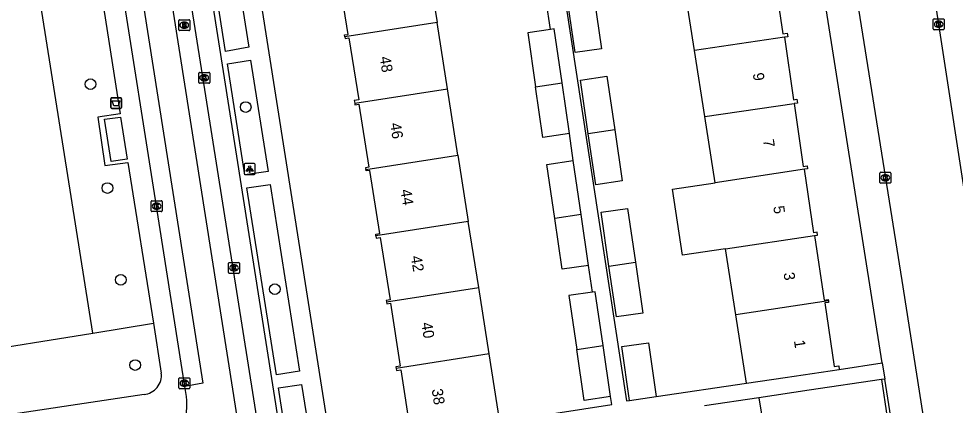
# Model space of a CAD drawing. Extents: x 160077 to 160945, y 386481 to 387498.
# Drawn here: x 160620.3 to 160706.1, y 387102 to 387137.4 of the extents above; entities that cross this region are included whole.
import ezdxf

# ---------------------------------------------------------------- set-up
doc = ezdxf.new("R2010")
doc.units = 0
for name, color, linetype in [('IMGEO_Afvalbak', 7, 'Continuous'), ('IMGEO_Boom', 7, 'Continuous'), ('IMGEO_Groenvoorziening', 7, 'Continuous'), ('IMGEO_Kolk', 7, 'Continuous'), ('IMGEO_Lichtpunt', 7, 'Continuous'), ('IMGEO_Pand', 7, 'Continuous'), ('IMGEO_Pand_nummerreeks', 7, 'Continuous'), ('IMGEO_Rijbaan_lokaal_gesloten', 7, 'Continuous'), ('IMGEO_Rijbaan_lokaal_open', 7, 'Continuous'), ('IMGEO_Rioolput', 7, 'Continuous'), ('IMGEO_Voetpad_gesloten', 7, 'Continuous'), ('IMGEO_Voetpad_open', 7, 'Continuous')]:
    doc.layers.add(name, color=color, linetype=linetype)

msp = doc.modelspace()

# ---------------------------------------------------------------- linework, layer by layer
at = {"layer": 'IMGEO_Afvalbak'}
for p, q in [((160628.73, 387129.297), (160628.73, 387130.097)), ((160628.73, 387130.097), (160628.73, 387129.297)), ((160628.83, 387130.197), (160629.62, 387130.197)), ((160629.62, 387130.197), (160628.83, 387130.197)), ((160629.72, 387130.097), (160629.72, 387129.297)), ((160629.72, 387129.297), (160629.72, 387130.097)), ((160629.62, 387129.197), (160628.83, 387129.197)), ((160628.83, 387129.197), (160629.62, 387129.197))]:
    msp.add_line(p, q, dxfattribs=at)
msp.add_lwpolyline([(160628.873, 387129.911), (160629.577, 387129.911), (160629.428, 387129.441), (160629.022, 387129.441), (160628.873, 387129.911)], dxfattribs=at)
for centre, start, end in [((160628.83, 387130.097), 90, 180), ((160628.83, 387130.097), 90, 180), ((160629.62, 387130.097), 0, 90), ((160629.62, 387130.097), 360, 90), ((160628.83, 387129.297), 180, 270), ((160628.83, 387129.297), 180, 270), ((160629.62, 387129.297), 270, 0), ((160629.62, 387129.297), 270, 0)]:
    msp.add_arc(centre, 0.1, start, end, dxfattribs=at)
at = {"layer": 'IMGEO_Boom'}
for centre in [(160626.877, 387131.439), (160641.106, 387129.339), (160628.432, 387121.905), (160629.654, 387113.488), (160643.78, 387112.632), (160630.977, 387105.668)]:
    msp.add_circle(centre, 0.489, dxfattribs=at)
at = {"layer": 'IMGEO_Groenvoorziening'}
for points in [[(160627.085, 387108.61), (160619.835, 387154.524)], [(160627.085, 387108.61), (160632.643, 387109.502)], [(160615.231, 387106.709), (160627.085, 387108.61)]]:
    msp.add_lwpolyline(points, dxfattribs=at)
at = {"layer": 'IMGEO_Kolk'}
for p, q in [((160704.127, 387136.507), (160704.127, 387137.359)), ((160704.202, 387137.433), (160705.054, 387137.433)), ((160704.615, 387137.213), (160704.64, 387137.213)), ((160705.128, 387137.359), (160705.128, 387136.507)), ((160705.054, 387136.433), (160704.202, 387136.433)), ((160704.638, 387136.653), (160704.613, 387136.653)), ((160636.803, 387131.595), (160636.803, 387132.447)), ((160636.878, 387132.521), (160637.73, 387132.521)), ((160637.314, 387131.741), (160637.289, 387131.741)), ((160637.291, 387132.301), (160637.316, 387132.301)), ((160637.804, 387132.447), (160637.804, 387131.595)), ((160637.73, 387131.521), (160636.878, 387131.521)), ((160699.233, 387122.427), (160699.233, 387123.279)), ((160699.308, 387123.353), (160700.16, 387123.353)), ((160699.721, 387123.133), (160699.746, 387123.133)), ((160700.234, 387123.279), (160700.234, 387122.427)), ((160700.16, 387122.353), (160699.308, 387122.353)), ((160699.744, 387122.573), (160699.719, 387122.573)), ((160632.44, 387119.818), (160632.44, 387120.67)), ((160632.515, 387120.744), (160633.367, 387120.744)), ((160633.441, 387120.67), (160633.441, 387119.818)), ((160633.367, 387119.744), (160632.515, 387119.744)), ((160632.951, 387119.964), (160632.926, 387119.964)), ((160632.928, 387120.524), (160632.953, 387120.524)), ((160639.529, 387114.154), (160639.529, 387115.006)), ((160639.604, 387115.08), (160640.456, 387115.08)), ((160640.017, 387114.86), (160640.042, 387114.86)), ((160640.53, 387115.006), (160640.53, 387114.154)), ((160640.456, 387114.08), (160639.604, 387114.08)), ((160640.04, 387114.3), (160640.015, 387114.3)), ((160634.988, 387103.576), (160634.988, 387104.428)), ((160635.063, 387104.502), (160635.915, 387104.502)), ((160635.476, 387104.282), (160635.501, 387104.282)), ((160635.989, 387104.428), (160635.989, 387103.576)), ((160635.915, 387103.502), (160635.063, 387103.502)), ((160635.499, 387103.722), (160635.474, 387103.722))]:
    msp.add_line(p, q, dxfattribs=at)
for points in [[(160704.127, 387136.507), (160704.127, 387137.359)], [(160704.202, 387137.433), (160705.054, 387137.433)], [(160704.448, 387137.133), (160704.571, 387137.133), (160704.571, 387136.982), (160704.701, 387137.133), (160704.865, 387137.133), (160704.719, 387136.982), (160704.872, 387136.733), (160704.72, 387136.733), (160704.635, 387136.897), (160704.571, 387136.83), (160704.571, 387136.733), (160704.448, 387136.733), (160704.448, 387137.133)], [(160705.128, 387137.359), (160705.128, 387136.507)], [(160705.054, 387136.433), (160704.202, 387136.433)], [(160636.803, 387131.595), (160636.803, 387132.447)], [(160636.878, 387132.521), (160637.73, 387132.521)], [(160637.124, 387132.221), (160637.247, 387132.221), (160637.247, 387132.07), (160637.377, 387132.221), (160637.541, 387132.221), (160637.395, 387132.07), (160637.548, 387131.821), (160637.396, 387131.821), (160637.311, 387131.985), (160637.247, 387131.918), (160637.247, 387131.821), (160637.124, 387131.821), (160637.124, 387132.221)], [(160637.804, 387132.447), (160637.804, 387131.595)], [(160637.73, 387131.521), (160636.878, 387131.521)], [(160699.233, 387122.427), (160699.233, 387123.279)], [(160699.308, 387123.353), (160700.16, 387123.353)], [(160700.234, 387123.279), (160700.234, 387122.427)], [(160700.16, 387122.353), (160699.308, 387122.353)], [(160699.554, 387123.053), (160699.677, 387123.053), (160699.677, 387122.902), (160699.807, 387123.053), (160699.971, 387123.053), (160699.825, 387122.902), (160699.978, 387122.653), (160699.826, 387122.653), (160699.741, 387122.817), (160699.677, 387122.75), (160699.677, 387122.653), (160699.554, 387122.653), (160699.554, 387123.053)], [(160632.44, 387119.818), (160632.44, 387120.67)], [(160632.515, 387120.744), (160633.367, 387120.744)], [(160633.441, 387120.67), (160633.441, 387119.818)], [(160633.367, 387119.744), (160632.515, 387119.744)], [(160632.761, 387120.444), (160632.884, 387120.444), (160632.884, 387120.293), (160633.014, 387120.444), (160633.178, 387120.444), (160633.032, 387120.293), (160633.185, 387120.044), (160633.033, 387120.044), (160632.948, 387120.208), (160632.884, 387120.141), (160632.884, 387120.044), (160632.761, 387120.044), (160632.761, 387120.444)], [(160639.529, 387114.154), (160639.529, 387115.006)], [(160639.604, 387115.08), (160640.456, 387115.08)], [(160639.85, 387114.78), (160639.973, 387114.78), (160639.973, 387114.629), (160640.103, 387114.78), (160640.267, 387114.78), (160640.121, 387114.629), (160640.274, 387114.38), (160640.122, 387114.38), (160640.037, 387114.544), (160639.973, 387114.477), (160639.973, 387114.38), (160639.85, 387114.38), (160639.85, 387114.78)], [(160640.53, 387115.006), (160640.53, 387114.154)], [(160640.456, 387114.08), (160639.604, 387114.08)], [(160634.988, 387103.576), (160634.988, 387104.428)], [(160635.063, 387104.502), (160635.915, 387104.502)], [(160635.989, 387104.428), (160635.989, 387103.576)], [(160635.915, 387103.502), (160635.063, 387103.502)], [(160635.309, 387104.202), (160635.432, 387104.202), (160635.432, 387104.051), (160635.562, 387104.202), (160635.726, 387104.202), (160635.58, 387104.051), (160635.733, 387103.802), (160635.581, 387103.802), (160635.496, 387103.966), (160635.432, 387103.899), (160635.432, 387103.802), (160635.309, 387103.802), (160635.309, 387104.202)]]:
    msp.add_lwpolyline(points, dxfattribs=at)
for centre, start, end in [((160704.204, 387137.357), 91.55205, 178.44795), ((160704.204, 387137.357), 91.55205, 178.44795), ((160705.052, 387137.357), 1.55205, 88.44795), ((160705.052, 387137.357), 1.55205, 88.44795), ((160704.204, 387136.509), 181.55205, 268.44795), ((160704.204, 387136.509), 181.55205, 268.44795), ((160705.052, 387136.509), 271.55205, 358.44795), ((160705.052, 387136.509), 271.55205, 358.44795), ((160636.88, 387132.445), 91.55205, 178.44795), ((160636.88, 387132.445), 91.55205, 178.44795), ((160637.728, 387132.445), 1.55205, 88.44795), ((160637.728, 387132.445), 1.55205, 88.44795), ((160636.88, 387131.597), 181.55205, 268.44795), ((160636.88, 387131.597), 181.55205, 268.44795), ((160637.728, 387131.597), 271.55205, 358.44795), ((160637.728, 387131.597), 271.55205, 358.44795), ((160699.31, 387123.277), 91.55205, 178.44795), ((160699.31, 387123.277), 91.55205, 178.44795), ((160700.158, 387123.277), 1.55205, 88.44795), ((160700.158, 387123.277), 1.55205, 88.44795), ((160699.31, 387122.429), 181.55205, 268.44795), ((160699.31, 387122.429), 181.55205, 268.44795), ((160700.158, 387122.429), 271.55205, 358.44795), ((160700.158, 387122.429), 271.55205, 358.44795), ((160632.517, 387120.668), 91.55205, 178.44795), ((160632.517, 387120.668), 91.55205, 178.44795), ((160633.365, 387120.668), 1.55205, 88.44795), ((160633.365, 387120.668), 1.55205, 88.44795), ((160632.517, 387119.82), 181.55205, 268.44795), ((160632.517, 387119.82), 181.55205, 268.44795), ((160633.365, 387119.82), 271.55205, 358.44795), ((160633.365, 387119.82), 271.55205, 358.44795), ((160639.606, 387115.004), 91.55205, 178.44795), ((160639.606, 387115.004), 91.55205, 178.44795), ((160640.454, 387115.004), 1.55205, 88.44795), ((160640.454, 387115.004), 1.55205, 88.44795), ((160639.606, 387114.156), 181.55205, 268.44795), ((160639.606, 387114.156), 181.55205, 268.44795), ((160640.454, 387114.156), 271.55205, 358.44795), ((160640.454, 387114.156), 271.55205, 358.44795), ((160635.065, 387104.426), 91.55205, 178.44795), ((160635.065, 387104.426), 91.55205, 178.44795), ((160635.913, 387104.426), 1.55205, 88.44795), ((160635.913, 387104.426), 1.55205, 88.44795), ((160635.065, 387103.578), 181.55205, 268.44795), ((160635.065, 387103.578), 181.55205, 268.44795), ((160635.913, 387103.578), 271.55205, 358.44795), ((160635.913, 387103.578), 271.55205, 358.44795)]:
    msp.add_arc(centre, 0.0765, start, end, dxfattribs=at)
for centre, major_axis, ratio, start_param, end_param in [((160704.614, 387136.933), (-0.387, 0.002), 0.722429, 4.712389, 7.853982), ((160704.639, 387136.933), (-0.39, 0.002), 0.717154, 1.570796, 4.712389), ((160637.29, 387132.021), (-0.387, 0.002), 0.722429, 4.712389, 7.853982), ((160637.315, 387132.021), (-0.39, 0.002), 0.717154, 1.570796, 4.712389), ((160699.72, 387122.853), (-0.387, 0.002), 0.722429, 4.712389, 7.853982), ((160699.745, 387122.853), (-0.39, 0.002), 0.717154, 1.570796, 4.712389), ((160632.927, 387120.244), (-0.387, 0.002), 0.722429, 4.712389, 7.853982), ((160632.952, 387120.244), (-0.39, 0.002), 0.717154, 1.570796, 4.712389), ((160640.016, 387114.58), (-0.387, 0.002), 0.722429, 4.712389, 7.853982), ((160640.041, 387114.58), (-0.39, 0.002), 0.717154, 1.570796, 4.712389), ((160635.475, 387104.002), (-0.387, 0.002), 0.722429, 4.712389, 7.853982), ((160635.5, 387104.002), (-0.39, 0.002), 0.717154, 1.570796, 4.712389)]:
    msp.add_ellipse(centre, major_axis=major_axis, ratio=ratio, start_param=start_param, end_param=end_param, dxfattribs=at)
at = {"layer": 'IMGEO_Lichtpunt'}
for p, q in [((160640.971, 387124.053), (160640.971, 387123.246)), ((160640.971, 387124.053), (160640.971, 387123.246)), ((160641.873, 387124.148), (160641.065, 387124.148)), ((160641.873, 387124.148), (160641.065, 387124.148)), ((160641.967, 387123.246), (160641.967, 387124.053)), ((160641.967, 387123.246), (160641.967, 387124.053)), ((160641.065, 387123.152), (160641.873, 387123.152)), ((160641.065, 387123.152), (160641.873, 387123.152))]:
    msp.add_line(p, q, dxfattribs=at)
for points in [[(160641.345, 387123.717), (160641.384, 387123.689), (160641.196, 387123.427), (160641.158, 387123.454), (160641.345, 387123.717)], [(160641.447, 387123.669), (160641.494, 387123.669), (160641.494, 387123.347), (160641.447, 387123.347), (160641.447, 387123.669)], [(160641.557, 387123.689), (160641.595, 387123.716), (160641.782, 387123.454), (160641.743, 387123.426), (160641.557, 387123.689)]]:
    msp.add_lwpolyline(points, dxfattribs=at)
msp.add_circle((160641.47, 387123.851), 0.0994, dxfattribs=at)
for centre, start, end in [((160641.065, 387124.053), 90, 180), ((160641.065, 387124.053), 90, 180), ((160641.873, 387124.053), 0, 90), ((160641.873, 387124.053), 0, 90), ((160641.065, 387123.246), 180, 270), ((160641.065, 387123.246), 180, 270), ((160641.873, 387123.246), 270, 0), ((160641.873, 387123.246), 270, 360)]:
    msp.add_arc(centre, 0.0946, start, end, dxfattribs=at)
at = {"layer": 'IMGEO_Pand'}
for points in [[(160657.644, 387143.16), (160657.722, 387142.661), (160659.13, 387142.881), (160659.532, 387140.32), (160658.17, 387140.107), (160658.643, 387137.089)], [(160650.191, 387135.768), (160650.163, 387135.949), (160650.487, 387136), (160649.587, 387141.735), (160649.275, 387141.687), (160649.249, 387141.849)], [(160689.492, 387141.844), (160690.336, 387136.052), (160690.735, 387136.11), (160690.783, 387135.783), (160690.489, 387135.74)], [(160682.239, 387134.519), (160681.293, 387140.582)], [(160673.045, 387139.313), (160673.718, 387134.684), (160671.296, 387134.332), (160670.626, 387138.94)], [(160658.643, 387137.089), (160650.191, 387135.768)], [(160659.597, 387131.01), (160658.643, 387137.089)], [(160669.042, 387136.457), (160666.957, 387136.154), (160667.677, 387131.204)], [(160670.097, 387131.565), (160669.379, 387136.506), (160669.042, 387136.457)], [(160650.191, 387135.768), (160650.214, 387135.625), (160650.57, 387135.681), (160651.461, 387130.005), (160651.058, 387129.923), (160651.094, 387129.682)], [(160690.489, 387135.74), (160682.239, 387134.519)], [(160690.489, 387135.74), (160691.325, 387130.009), (160691.634, 387130.054), (160691.684, 387129.708), (160691.37, 387129.663)], [(160683.184, 387128.455), (160682.239, 387134.519)], [(160672.507, 387126.881), (160671.791, 387131.814), (160674.213, 387132.166), (160674.929, 387127.238)], [(160651.094, 387129.682), (160659.597, 387131.01)], [(160660.551, 387124.931), (160659.597, 387131.01)], [(160667.677, 387131.204), (160670.097, 387131.565)], [(160670.775, 387126.897), (160668.353, 387126.545), (160667.677, 387131.204)], [(160670.775, 387126.897), (160670.097, 387131.565)], [(160651.094, 387129.682), (160651.114, 387129.553), (160651.473, 387129.609), (160652.383, 387123.812), (160652.093, 387123.766), (160652.117, 387123.614)], [(160683.184, 387128.455), (160691.37, 387129.663)], [(160691.37, 387129.663), (160692.211, 387123.898), (160692.572, 387123.951), (160692.611, 387123.68), (160692.329, 387123.638)], [(160684.13, 387122.391), (160683.184, 387128.455)], [(160674.929, 387127.238), (160675.609, 387122.557), (160673.187, 387122.205), (160672.507, 387126.881)], [(160674.929, 387127.238), (160672.507, 387126.881)], [(160652.117, 387123.614), (160660.551, 387124.931)], [(160660.551, 387124.931), (160661.505, 387118.853)], [(160669.425, 387119.118), (160668.706, 387124.068), (160671.128, 387124.42)], [(160671.845, 387119.479), (160671.128, 387124.42)], [(160653.044, 387117.531), (160653.021, 387117.681), (160653.389, 387117.739), (160652.48, 387123.53), (160652.139, 387123.477), (160652.117, 387123.614)], [(160692.329, 387123.638), (160684.13, 387122.391)], [(160693.25, 387117.546), (160693.529, 387117.588), (160693.49, 387117.852), (160693.18, 387117.807), (160692.329, 387123.638)], [(160685.075, 387116.328), (160681.134, 387115.741), (160680.214, 387121.796), (160684.13, 387122.391)], [(160674.401, 387114.737), (160673.682, 387119.687), (160676.104, 387120.039), (160676.822, 387115.098)], [(160661.505, 387118.853), (160653.044, 387117.531)], [(160662.458, 387112.774), (160661.505, 387118.853)], [(160671.845, 387119.479), (160669.425, 387119.118)], [(160672.524, 387114.811), (160670.102, 387114.459), (160669.425, 387119.118)], [(160672.524, 387114.811), (160671.845, 387119.479)], [(160653.044, 387117.531), (160653.078, 387117.316), (160653.436, 387117.372), (160654.336, 387111.638), (160653.988, 387111.583), (160654.008, 387111.454)], [(160685.075, 387116.328), (160693.25, 387117.546)], [(160693.25, 387117.546), (160694.112, 387111.635), (160694.49, 387111.69), (160694.508, 387111.57)], [(160686.021, 387110.264), (160685.075, 387116.328)], [(160676.822, 387115.098), (160677.5, 387110.43), (160675.078, 387110.078), (160674.401, 387114.737)], [(160674.401, 387114.737), (160676.822, 387115.098)], [(160654.008, 387111.454), (160662.458, 387112.774)], [(160663.412, 387106.696), (160662.458, 387112.774)], [(160672.881, 387112.355), (160670.725, 387112.042), (160671.444, 387107.092)], [(160673.865, 387107.453), (160673.147, 387112.394), (160672.881, 387112.355)], [(160654.008, 387111.454), (160654.034, 387111.289), (160654.371, 387111.342), (160655.278, 387105.56), (160654.863, 387105.495), (160654.884, 387105.363)], [(160694.508, 387111.57), (160686.021, 387110.264)], [(160694.508, 387111.57), (160694.53, 387111.418), (160694.185, 387111.368), (160695.036, 387105.528), (160695.459, 387105.59), (160695.509, 387105.247)], [(160686.997, 387104.005), (160686.021, 387110.264)], [(160676.296, 387102.433), (160675.58, 387107.36), (160678.026, 387107.716), (160678.742, 387102.788)], [(160671.444, 387107.092), (160673.865, 387107.453)], [(160674.543, 387102.785), (160672.121, 387102.433), (160671.444, 387107.092)], [(160674.543, 387102.785), (160673.865, 387107.453)], [(160663.412, 387106.696), (160654.884, 387105.363)], [(160664.392, 387100.45), (160663.412, 387106.696)], [(160654.884, 387105.363), (160654.914, 387105.169), (160655.316, 387105.232), (160656.221, 387099.466), (160655.834, 387099.405), (160655.88, 387099.114)], [(160686.997, 387104.005), (160690.562, 387104.525), (160695.509, 387105.247)], [(160699.37, 387104.341), (160692.765, 387103.356), (160688.15, 387102.667)], [(160699.37, 387104.341), (160699.891, 387100.847), (160693.286, 387099.862), (160693.128, 387100.921), (160688.529, 387100.235)], [(160676.296, 387102.433), (160678.742, 387102.788)], [(160688.15, 387102.667), (160683.152, 387101.922)], [(160688.15, 387102.667), (160688.529, 387100.235)]]:
    msp.add_lwpolyline(points, dxfattribs=at)
at = {"layer": 'IMGEO_Rijbaan_lokaal_gesloten'}
for points in [[(160643.814, 387090.207), (160627.845, 387190.991)], [(160623.614, 387190.314), (160637.188, 387104.015), (160635.523, 387103.709)], [(160644.82, 387072.201), (160639.929, 387103.448), (160626.21, 387190.729)], [(160635.523, 387103.709), (160632.941, 387120.244), (160629.666, 387141.012), (160626.95, 387158.282), (160625.164, 387169.622), (160624.516, 387173.788)]]:
    msp.add_lwpolyline(points, dxfattribs=at)
at = {"layer": 'IMGEO_Rijbaan_lokaal_open'}
for points in [[(160708.636, 387110.99), (160708.56, 387111.463), (160703.49, 387144.296), (160697.4, 387182.692)], [(160690.522, 387181.605), (160695.324, 387150.595), (160701.234, 387113.428), (160704.487, 387092.713)], [(160635.67, 387102.776), (160635.582, 387103.33), (160635.523, 387103.709)]]:
    msp.add_lwpolyline(points, dxfattribs=at)
msp.add_arc((160629.573, 387101.996), 6.146, 316.05821, 7.29008, dxfattribs=at)
at = {"layer": 'IMGEO_Rioolput'}
for p, q in [((160634.97, 387136.422), (160634.97, 387137.274)), ((160635.045, 387137.348), (160635.897, 387137.348)), ((160635.458, 387137.128), (160635.483, 387137.128)), ((160635.971, 387137.274), (160635.971, 387136.422)), ((160635.897, 387136.348), (160635.045, 387136.348)), ((160635.481, 387136.568), (160635.456, 387136.568))]:
    msp.add_line(p, q, dxfattribs=at)
for points in [[(160634.97, 387136.422), (160634.97, 387137.274)], [(160635.045, 387137.348), (160635.897, 387137.348)], [(160635.559, 387137.046), (160635.307, 387137.048), (160635.307, 387136.648)], [(160635.485, 387136.967), (160635.431, 387136.967), (160635.431, 387136.886)], [(160635.431, 387136.886), (160635.483, 387136.886)], [(160635.971, 387137.274), (160635.971, 387136.422)], [(160635.897, 387136.348), (160635.045, 387136.348)], [(160635.307, 387136.648), (160635.431, 387136.648), (160635.431, 387136.81), (160635.442, 387136.81)], [(160635.489, 387136.781), (160635.56, 387136.648), (160635.7, 387136.648), (160635.635, 387136.774)]]:
    msp.add_lwpolyline(points, dxfattribs=at)
for centre, radius, start, end in [((160635.047, 387137.272), 0.0765, 91.55205, 178.44795), ((160635.047, 387137.272), 0.0765, 91.55205, 178.44795), ((160635.467, 387137.075), 0.19, 274.7715, 282.96867), ((160635.491, 387136.871), 0.0964, 77.00612, 93.18647), ((160635.505, 387136.928), 0.0378, 276.66336, 79.67722), ((160635.558, 387136.936), 0.109, 350.36119, 89.41601), ((160635.556, 387136.936), 0.112, 277.58423, 350.98172), ((160635.895, 387137.272), 0.0765, 1.55205, 88.44795), ((160635.895, 387137.272), 0.0765, 1.55205, 88.44795), ((160635.047, 387136.424), 0.0765, 181.55205, 268.44795), ((160635.047, 387136.424), 0.0765, 181.55205, 268.44795), ((160635.441, 387136.757), 0.0533, 26.02933, 88.69889), ((160635.54, 387136.721), 0.108, 29.51342, 73.79051), ((160635.895, 387136.424), 0.0765, 271.55205, 358.44795), ((160635.895, 387136.424), 0.0765, 271.55205, 358.44795)]:
    msp.add_arc(centre, radius, start, end, dxfattribs=at)
for centre, major_axis, ratio, start_param, end_param in [((160635.457, 387136.848), (-0.387, 0.002), 0.722429, 4.712389, 7.853982), ((160635.482, 387136.848), (-0.39, 0.002), 0.717154, 1.570796, 4.712389)]:
    msp.add_ellipse(centre, major_axis=major_axis, ratio=ratio, start_param=start_param, end_param=end_param, dxfattribs=at)
at = {"layer": 'IMGEO_Voetpad_gesloten'}
msp.add_lwpolyline([(160628.772, 387124.35), (160628.162, 387128.222), (160629.634, 387128.421), (160630.251, 387124.566), (160628.772, 387124.35)], dxfattribs=at)
at = {"layer": 'IMGEO_Voetpad_open'}
for points in [[(160648.966, 387098.028), (160638.962, 387161.714), (160632.517, 387202.786), (160631.737, 387207.742)], [(160628.334, 387204.203), (160629.264, 387195.227), (160629.663, 387192.242), (160645.214, 387093.36)], [(160663.802, 387182.274), (160676.001, 387102.39), (160676.296, 387102.433)], [(160699.449, 387105.87), (160691.744, 387154.627), (160687.555, 387181.136)], [(160625.747, 387153.402), (160629.6, 387128.717), (160627.539, 387128.404), (160628.207, 387123.97), (160630.288, 387124.264), (160632.643, 387109.502)], [(160639.257, 387134.43), (160636.644, 387151.057), (160638.775, 387151.38), (160641.384, 387134.821), (160639.257, 387134.43)], [(160669.042, 387136.457), (160668.66, 387139.086)], [(160641.039, 387123.124), (160639.442, 387133.295), (160641.556, 387133.632), (160643.158, 387123.423), (160641.039, 387123.124)], [(160671.128, 387124.42), (160670.775, 387126.897)], [(160643.937, 387104.768), (160641.224, 387121.939), (160643.356, 387122.229), (160646.049, 387105.097), (160643.937, 387104.768)], [(160672.881, 387112.355), (160672.524, 387114.811)], [(160632.643, 387109.502), (160633.371, 387104.935)], [(160695.509, 387105.247), (160699.449, 387105.87)], [(160699.449, 387105.87), (160699.683, 387104.388)], [(160699.683, 387104.388), (160699.37, 387104.341)], [(160702.902, 387084.018), (160699.683, 387104.388)], [(160645.096, 387097.259), (160644.108, 387103.574), (160646.216, 387103.898), (160647.222, 387097.607)], [(160678.742, 387102.788), (160686.997, 387104.005)], [(160631.788, 387102.964), (160616.089, 387100.606)], [(160664.392, 387100.45), (160674.651, 387102.061), (160674.543, 387102.785)]]:
    msp.add_lwpolyline(points, dxfattribs=at)
msp.add_arc((160631.603, 387104.734), 1.779, 275.96272, 6.49821, dxfattribs=at)

# ---------------------------------------------------------------- texts
at = {"layer": 'IMGEO_Pand_nummerreeks'}
for s, rotation, p in [('48', 278.88657, (160653.385, 387133.919)), ('9', 278.74681, (160687.579, 387132.41)), ('46', 278.88657, (160654.338, 387127.823)), ('7', 278.74681, (160688.518, 387126.31)), ('44', 278.88657, (160655.292, 387121.725)), ('5', 278.74886, (160689.455, 387120.209)), ('42', 278.88657, (160656.244, 387115.63)), ('3', 278.74681, (160690.395, 387114.11)), ('40', 278.88657, (160657.199, 387109.525)), ('1', 278.74681, (160691.35, 387107.896)), ('38', 278.88657, (160658.152, 387103.427))]:
    msp.add_text(s, height=1, rotation=rotation, dxfattribs=at).set_placement(p)

doc.saveas('drawing.dxf')
